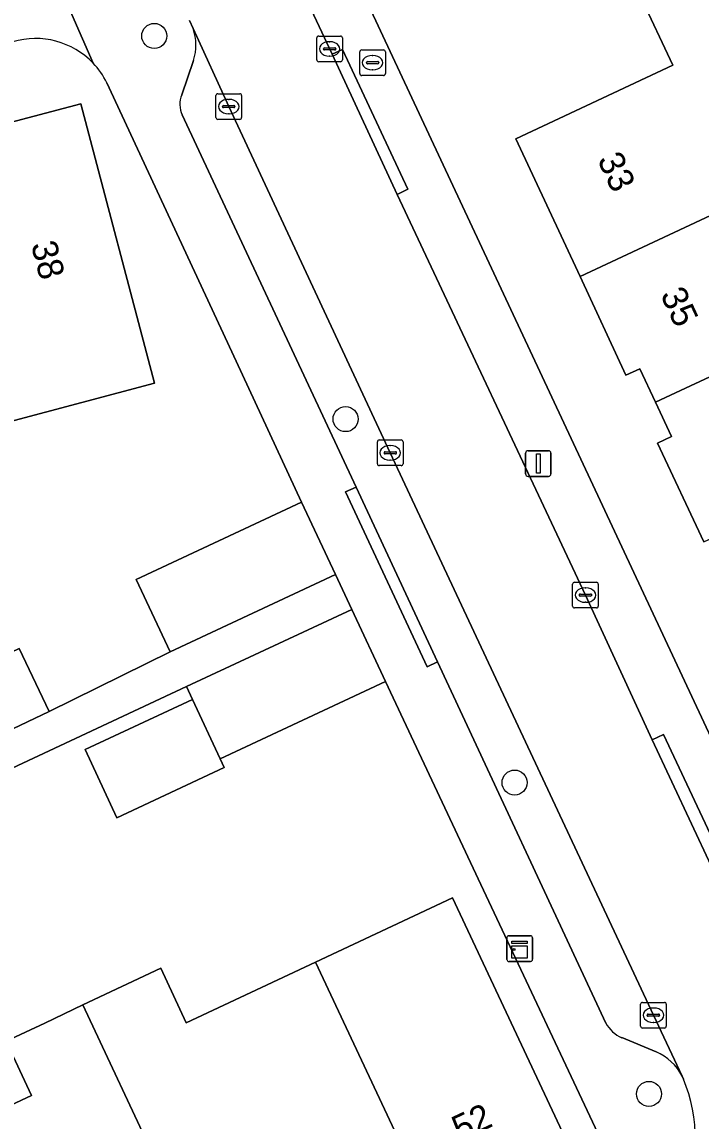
# Model space of a CAD drawing. Extents: x 162879 to 165540, y 384011 to 385181.
# Drawn here: x 163872.2 to 163898.66, y 384339.68 to 384382.5 of the extents above; entities that cross this region are included whole.
import ezdxf

# ---------------------------------------------------------------- set-up
doc = ezdxf.new("R2010")
doc.units = 0
for name, color, linetype in [('IMGEO_Boom', 7, 'Continuous'), ('IMGEO_Brandkraan', 7, 'Continuous'), ('IMGEO_Erf', 7, 'Continuous'), ('IMGEO_Kast', 7, 'Continuous'), ('IMGEO_Kolk', 7, 'Continuous'), ('IMGEO_Lichtmast', 7, 'Continuous'), ('IMGEO_Muur', 7, 'Continuous'), ('IMGEO_Pand', 7, 'Continuous'), ('IMGEO_Pand_nummerreeks', 7, 'Continuous'), ('IMGEO_Parkeervlak_open', 7, 'Continuous'), ('IMGEO_Rijbaan_lokaal_gesloten', 7, 'Continuous'), ('IMGEO_Voetpad_open', 7, 'Continuous')]:
    doc.layers.add(name, color=color, linetype=linetype)

msp = doc.modelspace()

# ---------------------------------------------------------------- linework, layer by layer
at = {"layer": 'IMGEO_Boom'}
for centre in [(163877.352, 384381.96), (163884.809, 384367.03), (163891.397, 384352.867), (163896.634, 384340.736)]:
    msp.add_circle(centre, 0.489, dxfattribs=at)
at = {"layer": 'IMGEO_Brandkraan'}
for p, q in [((163885.362, 384380.492), (163885.362, 384381.344)), ((163885.437, 384381.418), (163886.289, 384381.418)), ((163885.85, 384381.198), (163885.875, 384381.198)), ((163886.363, 384381.344), (163886.363, 384380.492)), ((163885.621, 384380.912), (163885.621, 384380.924)), ((163886.059, 384380.875), (163885.661, 384380.875)), ((163885.664, 384380.961), (163886.062, 384380.961)), ((163886.105, 384380.924), (163886.105, 384380.912)), ((163886.289, 384380.418), (163885.437, 384380.418)), ((163885.873, 384380.638), (163885.848, 384380.638))]:
    msp.add_line(p, q, dxfattribs=at)
for points in [[(163885.362, 384380.492), (163885.362, 384381.344)], [(163885.437, 384381.418), (163886.289, 384381.418)], [(163886.363, 384381.344), (163886.363, 384380.492)], [(163886.289, 384380.418), (163885.437, 384380.418)]]:
    msp.add_lwpolyline(points, dxfattribs=at)
for centre, radius, start, end in [((163885.439, 384381.342), 0.0765, 91.552, 178.448), ((163885.439, 384381.342), 0.0765, 91.552, 178.448), ((163886.287, 384381.342), 0.0765, 1.552, 88.448), ((163886.287, 384381.342), 0.0765, 1.552, 88.448), ((163885.661, 384380.921), 0.0403, 85.8775, 175.7526), ((163885.658, 384380.911), 0.0366, 178.938, 274.7102), ((163886.062, 384380.918), 0.043, 264.8664, 352.4533), ((163886.066, 384380.923), 0.0386, 1.7309, 96.639), ((163885.439, 384380.494), 0.0765, 181.552, 268.448), ((163885.439, 384380.494), 0.0765, 181.552, 268.448), ((163886.287, 384380.494), 0.0765, 271.552, 358.448), ((163886.287, 384380.494), 0.0765, 271.552, 358.448)]:
    msp.add_arc(centre, radius, start, end, dxfattribs=at)
for centre, major_axis, ratio, start_param, end_param in [((163885.849, 384380.918), (-0.387, 0.002), 0.722429, 4.712389, 7.853982), ((163885.874, 384380.918), (-0.39, 0.002), 0.717154, 1.570796, 4.712389)]:
    msp.add_ellipse(centre, major_axis=major_axis, ratio=ratio, start_param=start_param, end_param=end_param, dxfattribs=at)
at = {"layer": 'IMGEO_Erf'}
for points in [[(163899.919, 384411.026), (163896.505, 384409.435), (163895.407, 384411.792), (163894.67, 384411.449), (163892.948, 384415.067), (163895.277, 384416.176), (163897.009, 384412.539), (163898.824, 384413.385), (163896.914, 384417.5), (163886.575, 384438.237), (163879.224, 384453.088), (163864.724, 384449.163), (163856.225, 384446.862), (163855.833, 384446.756), (163856.489, 384445.365), (163879.872, 384395.646), (163899.152, 384354.419)], [(163898.775, 384362.244), (163896.973, 384366.095), (163897.517, 384366.35), (163896.893, 384367.685), (163896.28, 384368.995), (163895.737, 384368.741), (163893.947, 384372.585), (163891.445, 384377.956), (163897.558, 384380.816), (163896.299, 384383.507)], [(163849.929, 384350.156), (163850.629, 384347.522), (163863.24, 384350.875), (163869.597, 384353.894), (163868.43, 384356.352), (163872.091, 384358.091), (163873.259, 384355.633), (163877.973, 384357.957), (163876.646, 384360.783), (163883.096, 384363.799), (163880.548, 384369.283), (163875.505, 384380.136)], [(163868.771, 384377.805), (163874.486, 384379.311), (163877.359, 384368.434), (163871.695, 384366.927)], [(163895.057, 384338.324), (163890.087, 384348.891), (163886.367, 384356.8), (163879.926, 384353.788), (163880.083, 384353.451), (163875.891, 384351.499), (163874.656, 384354.151), (163878.848, 384356.103), (163878.614, 384356.605), (163863.373, 384349.478), (163861.138, 384348.883), (163861.827, 384346.296), (163857.881, 384345.245), (163857.193, 384347.833), (163844.072, 384344.341), (163843.714, 384345.683), (163846.774, 384346.497), (163846.073, 384349.131), (163849.929, 384350.156)], [(163867.481, 384338.294), (163872.569, 384340.676), (163871.581, 384342.787), (163873.082, 384343.496), (163874.574, 384344.201), (163877.603, 384345.631), (163878.595, 384343.511), (163883.635, 384345.871), (163888.982, 384348.374), (163893.752, 384338.19)]]:
    msp.add_lwpolyline(points, dxfattribs=at)
for centre, radius, start, end in [((163872.722, 384378.751), 3.109, 43.7677, 106.3877), ((163872.732, 384378.758), 3.096, 26.4313, 43.8036)]:
    msp.add_arc(centre, radius, start, end, dxfattribs=at)
at = {"layer": 'IMGEO_Kast'}
for p, q in [((163891.17, 384346.897), (163892.011, 384346.897)), ((163892.011, 384346.897), (163891.17, 384346.897)), ((163891.095, 384345.972), (163891.095, 384346.813)), ((163891.095, 384346.813), (163891.095, 384345.972)), ((163892.095, 384346.822), (163892.095, 384345.981)), ((163892.095, 384345.981), (163892.095, 384346.822)), ((163892.02, 384345.897), (163891.179, 384345.897)), ((163891.179, 384345.897), (163892.02, 384345.897))]:
    msp.add_line(p, q, dxfattribs=at)
for points in [[(163891.29, 384346.687), (163891.89, 384346.687), (163891.89, 384346.602), (163891.29, 384346.602), (163891.29, 384346.687)], [(163891.29, 384346.512), (163891.89, 384346.512), (163891.89, 384346.023), (163891.29, 384346.023), (163891.29, 384346.512)]]:
    msp.add_lwpolyline(points, dxfattribs=at)
msp.add_circle((163891.374, 384346.361), 0.0377, dxfattribs=at)
for centre, start, end in [((163891.173, 384346.819), 92.4484, 184.2845), ((163891.173, 384346.819), 92.4484, 184.2845), ((163892.017, 384346.819), 2.4484, 94.2845), ((163892.017, 384346.819), 2.4484, 94.2845), ((163891.173, 384345.975), 182.4484, 274.2845), ((163891.173, 384345.975), 182.4484, 274.2845), ((163892.017, 384345.975), 272.4484, 4.2845), ((163892.017, 384345.975), 272.4484, 4.2845)]:
    msp.add_arc(centre, 0.0779, start, end, dxfattribs=at)
at = {"layer": 'IMGEO_Kolk'}
for p, q in [((163883.688, 384381.03), (163883.688, 384381.882)), ((163883.763, 384381.956), (163884.615, 384381.956)), ((163884.176, 384381.736), (163884.201, 384381.736)), ((163884.689, 384381.882), (163884.689, 384381.03)), ((163883.947, 384381.45), (163883.947, 384381.462)), ((163884.385, 384381.413), (163883.987, 384381.413)), ((163883.99, 384381.499), (163884.388, 384381.499)), ((163884.199, 384381.176), (163884.174, 384381.176)), ((163884.431, 384381.462), (163884.431, 384381.45)), ((163884.615, 384380.956), (163883.763, 384380.956)), ((163879.756, 384378.783), (163879.756, 384379.635)), ((163879.831, 384379.709), (163880.683, 384379.709)), ((163880.244, 384379.489), (163880.269, 384379.489)), ((163880.757, 384379.635), (163880.757, 384378.783)), ((163880.015, 384379.203), (163880.015, 384379.215)), ((163880.453, 384379.166), (163880.055, 384379.166)), ((163880.058, 384379.252), (163880.456, 384379.252)), ((163880.499, 384379.215), (163880.499, 384379.203)), ((163880.683, 384378.709), (163879.831, 384378.709)), ((163880.267, 384378.929), (163880.242, 384378.929)), ((163886.05, 384365.29), (163886.05, 384366.142)), ((163886.125, 384366.216), (163886.977, 384366.216)), ((163887.051, 384366.142), (163887.051, 384365.29)), ((163886.309, 384365.71), (163886.309, 384365.722)), ((163886.352, 384365.759), (163886.75, 384365.759)), ((163886.538, 384365.996), (163886.563, 384365.996)), ((163886.793, 384365.722), (163886.793, 384365.71)), ((163886.747, 384365.673), (163886.349, 384365.673)), ((163886.561, 384365.436), (163886.536, 384365.436)), ((163886.977, 384365.216), (163886.125, 384365.216)), ((163893.659, 384359.746), (163893.659, 384360.598)), ((163893.734, 384360.672), (163894.586, 384360.672)), ((163894.66, 384360.598), (163894.66, 384359.746)), ((163893.918, 384360.166), (163893.918, 384360.178)), ((163893.961, 384360.215), (163894.359, 384360.215)), ((163894.147, 384360.452), (163894.172, 384360.452)), ((163894.402, 384360.178), (163894.402, 384360.166)), ((163894.356, 384360.129), (163893.958, 384360.129)), ((163894.17, 384359.892), (163894.145, 384359.892)), ((163894.586, 384359.672), (163893.734, 384359.672)), ((163896.382, 384344.304), (163897.234, 384344.304)), ((163896.307, 384343.378), (163896.307, 384344.23)), ((163896.795, 384344.084), (163896.82, 384344.084)), ((163897.308, 384344.23), (163897.308, 384343.378)), ((163896.566, 384343.798), (163896.566, 384343.81)), ((163897.004, 384343.761), (163896.606, 384343.761)), ((163896.609, 384343.847), (163897.007, 384343.847)), ((163896.818, 384343.524), (163896.793, 384343.524)), ((163897.05, 384343.81), (163897.05, 384343.798)), ((163897.234, 384343.304), (163896.382, 384343.304))]:
    msp.add_line(p, q, dxfattribs=at)
for points in [[(163883.688, 384381.03), (163883.688, 384381.882)], [(163883.763, 384381.956), (163884.615, 384381.956)], [(163884.689, 384381.882), (163884.689, 384381.03)], [(163884.615, 384380.956), (163883.763, 384380.956)], [(163879.756, 384378.783), (163879.756, 384379.635)], [(163879.831, 384379.709), (163880.683, 384379.709)], [(163880.757, 384379.635), (163880.757, 384378.783)], [(163880.683, 384378.709), (163879.831, 384378.709)], [(163886.05, 384365.29), (163886.05, 384366.142)], [(163886.125, 384366.216), (163886.977, 384366.216)], [(163887.051, 384366.142), (163887.051, 384365.29)], [(163886.977, 384365.216), (163886.125, 384365.216)], [(163893.659, 384359.746), (163893.659, 384360.598)], [(163893.734, 384360.672), (163894.586, 384360.672)], [(163894.66, 384360.598), (163894.66, 384359.746)], [(163894.586, 384359.672), (163893.734, 384359.672)], [(163896.382, 384344.304), (163897.234, 384344.304)], [(163896.307, 384343.378), (163896.307, 384344.23)], [(163897.308, 384344.23), (163897.308, 384343.378)], [(163897.234, 384343.304), (163896.382, 384343.304)]]:
    msp.add_lwpolyline(points, dxfattribs=at)
for centre, radius, start, end in [((163883.765, 384381.88), 0.0765, 91.552, 178.448), ((163883.765, 384381.88), 0.0765, 91.552, 178.448), ((163884.613, 384381.88), 0.0765, 1.552, 88.448), ((163884.613, 384381.88), 0.0765, 1.552, 88.448), ((163883.987, 384381.459), 0.0403, 85.8775, 175.7526), ((163883.984, 384381.449), 0.0366, 178.938, 274.7102), ((163884.388, 384381.456), 0.043, 264.8664, 352.4533), ((163884.392, 384381.461), 0.0386, 1.7309, 96.639), ((163883.765, 384381.032), 0.0765, 181.552, 268.448), ((163883.765, 384381.032), 0.0765, 181.552, 268.448), ((163884.613, 384381.032), 0.0765, 271.552, 358.448), ((163884.613, 384381.032), 0.0765, 271.552, 358.448), ((163879.833, 384379.633), 0.0765, 91.552, 178.448), ((163879.833, 384379.633), 0.0765, 91.552, 178.448), ((163880.681, 384379.633), 0.0765, 1.552, 88.448), ((163880.681, 384379.633), 0.0765, 1.552, 88.448), ((163880.055, 384379.212), 0.0403, 85.8775, 175.7526), ((163880.052, 384379.202), 0.0366, 178.938, 274.7102), ((163880.456, 384379.209), 0.043, 264.8664, 352.4533), ((163880.46, 384379.214), 0.0386, 1.7309, 96.639), ((163879.833, 384378.785), 0.0765, 181.552, 268.448), ((163879.833, 384378.785), 0.0765, 181.552, 268.448), ((163880.681, 384378.785), 0.0765, 271.552, 358.448), ((163880.681, 384378.785), 0.0765, 271.552, 358.448), ((163886.127, 384366.14), 0.0765, 91.552, 178.448), ((163886.127, 384366.14), 0.0765, 91.552, 178.448), ((163886.975, 384366.14), 0.0765, 1.552, 88.448), ((163886.975, 384366.14), 0.0765, 1.552, 88.448), ((163886.349, 384365.719), 0.0403, 85.8775, 175.7526), ((163886.346, 384365.709), 0.0366, 178.938, 274.7102), ((163886.75, 384365.716), 0.043, 264.8664, 352.4533), ((163886.754, 384365.721), 0.0386, 1.7309, 96.639), ((163886.127, 384365.292), 0.0765, 181.552, 268.448), ((163886.127, 384365.292), 0.0765, 181.552, 268.448), ((163886.975, 384365.292), 0.0765, 271.552, 358.448), ((163886.975, 384365.292), 0.0765, 271.552, 358.448), ((163893.736, 384360.596), 0.0765, 91.552, 178.448), ((163893.736, 384360.596), 0.0765, 91.552, 178.448), ((163894.584, 384360.596), 0.0765, 1.552, 88.448), ((163894.584, 384360.596), 0.0765, 1.552, 88.448), ((163893.958, 384360.175), 0.0403, 85.8775, 175.7526), ((163893.955, 384360.165), 0.0366, 178.938, 274.7102), ((163894.359, 384360.172), 0.043, 264.8664, 352.4533), ((163894.363, 384360.177), 0.0386, 1.7309, 96.639), ((163893.736, 384359.748), 0.0765, 181.552, 268.448), ((163893.736, 384359.748), 0.0765, 181.552, 268.448), ((163894.584, 384359.748), 0.0765, 271.552, 358.448), ((163894.584, 384359.748), 0.0765, 271.552, 358.448), ((163896.384, 384344.228), 0.0765, 91.552, 178.448), ((163896.384, 384344.228), 0.0765, 91.552, 178.448), ((163897.232, 384344.228), 0.0765, 1.552, 88.448), ((163897.232, 384344.228), 0.0765, 1.552, 88.448), ((163896.606, 384343.807), 0.0403, 85.8775, 175.7526), ((163896.603, 384343.797), 0.0366, 178.938, 274.7102), ((163897.007, 384343.804), 0.043, 264.8664, 352.4533), ((163897.011, 384343.809), 0.0386, 1.7309, 96.639), ((163896.384, 384343.38), 0.0765, 181.552, 268.448), ((163896.384, 384343.38), 0.0765, 181.552, 268.448), ((163897.232, 384343.38), 0.0765, 271.552, 358.448), ((163897.232, 384343.38), 0.0765, 271.552, 358.448)]:
    msp.add_arc(centre, radius, start, end, dxfattribs=at)
for centre, major_axis, ratio, start_param, end_param in [((163884.175, 384381.456), (-0.387, 0.002), 0.722429, 4.712389, 7.853982), ((163884.2, 384381.456), (-0.39, 0.002), 0.717154, 1.570796, 4.712389), ((163880.243, 384379.209), (-0.387, 0.002), 0.722429, 4.712389, 7.853982), ((163880.268, 384379.209), (-0.39, 0.002), 0.717154, 1.570796, 4.712389), ((163886.537, 384365.716), (-0.387, 0.002), 0.722429, 4.712389, 7.853982), ((163886.562, 384365.716), (-0.39, 0.002), 0.717154, 1.570796, 4.712389), ((163894.146, 384360.172), (-0.387, 0.002), 0.722429, 4.712389, 7.853982), ((163894.171, 384360.172), (-0.39, 0.002), 0.717154, 1.570796, 4.712389), ((163896.794, 384343.804), (-0.387, 0.002), 0.722429, 4.712389, 7.853982), ((163896.819, 384343.804), (-0.39, 0.002), 0.717154, 1.570796, 4.712389)]:
    msp.add_ellipse(centre, major_axis=major_axis, ratio=ratio, start_param=start_param, end_param=end_param, dxfattribs=at)
at = {"layer": 'IMGEO_Lichtmast'}
for p, q in [((163891.925, 384365.799), (163892.715, 384365.799)), ((163892.715, 384365.799), (163891.925, 384365.799)), ((163891.825, 384364.899), (163891.825, 384365.699)), ((163891.825, 384365.699), (163891.825, 384364.899)), ((163892.815, 384365.699), (163892.815, 384364.899)), ((163892.815, 384364.899), (163892.815, 384365.699)), ((163892.715, 384364.799), (163891.925, 384364.799)), ((163891.925, 384364.799), (163892.715, 384364.799))]:
    msp.add_line(p, q, dxfattribs=at)
msp.add_lwpolyline([(163892.245, 384365.674), (163892.395, 384365.674), (163892.395, 384364.924), (163892.245, 384364.924), (163892.245, 384365.674)], dxfattribs=at)
for centre, start, end in [((163891.925, 384365.699), 90, 180), ((163891.925, 384365.699), 90, 180), ((163892.715, 384365.699), 0, 90), ((163892.715, 384365.699), 360, 90), ((163891.925, 384364.899), 180, 270), ((163891.925, 384364.899), 180, 270), ((163892.715, 384364.899), 270, 0), ((163892.715, 384364.899), 270, 0)]:
    msp.add_arc(centre, 0.1, start, end, dxfattribs=at)
at = {"layer": 'IMGEO_Muur'}
for points in [[(163880.548, 384369.283), (163883.096, 384363.799)], [(163890.087, 384348.891), (163886.367, 384356.8)]]:
    msp.add_lwpolyline(points, dxfattribs=at)
at = {"layer": 'IMGEO_Pand'}
for points in [[(163904.144, 384377.348), (163901.783, 384382.398), (163903.893, 384383.384), (163902.481, 384386.403), (163896.299, 384383.507), (163897.558, 384380.816), (163891.445, 384377.956), (163893.947, 384372.585)], [(163868.771, 384377.805), (163871.695, 384366.927), (163877.359, 384368.434), (163874.486, 384379.311)], [(163896.893, 384367.685), (163906.554, 384372.196), (163904.144, 384377.348), (163893.947, 384372.585), (163895.737, 384368.741), (163896.28, 384368.995)], [(163896.893, 384367.685), (163897.517, 384366.35), (163896.973, 384366.095), (163898.775, 384362.244), (163908.967, 384367.035), (163906.554, 384372.196)], [(163883.096, 384363.799), (163876.646, 384360.783), (163877.973, 384357.957), (163884.423, 384360.973)], [(163886.367, 384356.8), (163885.055, 384359.617), (163878.614, 384356.605), (163878.848, 384356.103), (163879.926, 384353.788)], [(163868.43, 384356.352), (163869.597, 384353.894), (163873.259, 384355.633), (163872.091, 384358.091)], [(163879.926, 384353.788), (163878.848, 384356.103), (163874.656, 384354.151), (163875.891, 384351.499), (163880.083, 384353.451)], [(163883.635, 384345.871), (163888.413, 384335.69), (163893.752, 384338.19), (163888.982, 384348.374)], [(163883.635, 384345.871), (163878.595, 384343.511), (163877.603, 384345.631), (163874.574, 384344.201), (163877.472, 384338.021), (163880.198, 384339.298), (163882.806, 384333.727), (163884.391, 384334.47), (163884.645, 384333.926), (163888.413, 384335.69)], [(163874.574, 384344.201), (163873.082, 384343.496), (163871.581, 384342.787), (163872.569, 384340.676), (163867.481, 384338.294), (163872.318, 384328.154), (163876.041, 384329.897), (163875.787, 384330.441), (163877.382, 384331.186), (163874.764, 384336.753), (163877.472, 384338.021)]]:
    msp.add_lwpolyline(points, close=True, dxfattribs=at)
at = {"layer": 'IMGEO_Parkeervlak_open'}
for points in [[(163897.929, 384341.424), (163896.81, 384343.804), (163886.551, 384365.716), (163880.258, 384379.21), (163878.863, 384382.25)], [(163878.882, 384381.006), (163878.427, 384379.671)], [(163878.436, 384378.881), (163885.219, 384364.381), (163888.396, 384357.575), (163894.957, 384343.498)], [(163895.573, 384342.928), (163896.91, 384342.38)]]:
    msp.add_lwpolyline(points, dxfattribs=at)
for centre, radius, start, end in [((163877.037, 384381.6), 1.939, 342.1584, 19.5917), ((163879.348, 384379.286), 0.998, 157.3361, 203.9693), ((163896.086, 384344.1), 1.28, 208.0763, 246.366), ((163896.109, 384340.505), 2.039, 26.7848, 66.8692)]:
    msp.add_arc(centre, radius, start, end, dxfattribs=at)
at = {"layer": 'IMGEO_Rijbaan_lokaal_gesloten'}
for points in [[(163886.822, 384375.777), (163884.282, 384381.254), (163877.907, 384394.83), (163871.746, 384407.935), (163869.593, 384412.537), (163867.03, 384417.981), (163863.091, 384426.349), (163857.226, 384438.827), (163855.612, 384442.243), (163851.596, 384450.36), (163848.713, 384449.59), (163843.285, 384448.142), (163844.487, 384443.826)], [(163878.721, 384382.559), (163878.863, 384382.25), (163880.258, 384379.21), (163886.551, 384365.716), (163896.81, 384343.804), (163897.929, 384341.424), (163897.98, 384341.316)], [(163894.751, 384333.036), (163904.789, 384337.423), (163902.988, 384341.269), (163901.984, 384343.392), (163900.594, 384346.351), (163896.753, 384354.528), (163894.159, 384360.171), (163886.822, 384375.777)]]:
    msp.add_lwpolyline(points, dxfattribs=at)
msp.add_arc((163891.953, 384338.895), 6.495, 338.7146, 21.8849, dxfattribs=at)
at = {"layer": 'IMGEO_Voetpad_open'}
for points in [[(163905.674, 384354.206), (163903.1, 384352.953), (163899.152, 384354.419), (163879.872, 384395.646), (163856.489, 384445.365), (163855.833, 384446.756), (163850.988, 384457.126), (163850.77, 384457.592), (163849.689, 384457.154)], [(163848.999, 384455.9), (163851.596, 384450.36), (163855.612, 384442.243), (163856.019, 384442.426), (163857.618, 384439.03), (163857.226, 384438.827), (163863.091, 384426.349), (163867.03, 384417.981), (163867.43, 384418.16), (163869.995, 384412.725), (163869.593, 384412.537), (163871.746, 384407.935), (163877.907, 384394.83), (163884.282, 384381.254), (163884.691, 384381.436), (163887.24, 384375.985), (163886.822, 384375.777), (163894.159, 384360.171), (163896.753, 384354.528), (163897.205, 384354.74), (163901.045, 384346.563), (163900.594, 384346.351), (163901.984, 384343.392)], [(163874.967, 384380.901), (163872.796, 384385.862)], [(163872.796, 384385.862), (163874.967, 384380.901)], [(163878.863, 384382.25), (163878.721, 384382.559)], [(163878.427, 384379.671), (163878.882, 384381.006)], [(163875.505, 384380.136), (163880.548, 384369.283), (163883.096, 384363.799), (163884.423, 384360.973), (163885.055, 384359.617), (163886.367, 384356.8), (163890.087, 384348.891), (163895.057, 384338.324)], [(163888.396, 384357.575), (163887.99, 384357.382), (163884.808, 384364.193), (163885.219, 384364.381), (163878.436, 384378.881)], [(163894.957, 384343.498), (163888.396, 384357.575)], [(163896.91, 384342.38), (163895.573, 384342.928)], [(163897.98, 384341.316), (163897.929, 384341.424)]]:
    msp.add_lwpolyline(points, dxfattribs=at)
for points in [[(163886.822, 384375.777), (163887.24, 384375.985), (163884.691, 384381.436), (163884.282, 384381.254)], [(163885.219, 384364.381), (163884.808, 384364.193), (163887.99, 384357.382), (163888.396, 384357.575)], [(163878.614, 384356.605), (163885.055, 384359.617), (163884.423, 384360.973), (163877.973, 384357.957), (163873.259, 384355.633), (163869.597, 384353.894), (163863.24, 384350.875), (163850.629, 384347.522), (163846.774, 384346.497), (163843.714, 384345.683), (163844.072, 384344.341), (163857.193, 384347.833), (163861.138, 384348.883), (163863.373, 384349.478)], [(163900.594, 384346.351), (163901.045, 384346.563), (163897.205, 384354.74), (163896.753, 384354.528)]]:
    msp.add_lwpolyline(points, close=True, dxfattribs=at)
for centre, radius, start, end in [((163877.037, 384381.6), 1.939, 342.1584, 19.5917), ((163872.722, 384378.751), 3.109, 43.7677, 106.3877), ((163872.732, 384378.758), 3.096, 26.4313, 43.8036), ((163879.348, 384379.286), 0.998, 157.3361, 203.9693), ((163896.086, 384344.1), 1.28, 208.0763, 246.366), ((163896.109, 384340.505), 2.039, 26.7848, 66.8692), ((163891.953, 384338.895), 6.495, 338.7146, 21.8849)]:
    msp.add_arc(centre, radius, start, end, dxfattribs=at)

# ---------------------------------------------------------------- texts
at = {"layer": 'IMGEO_Pand_nummerreeks'}
for s, rotation, p in [('33', 295.0252, (163894.607, 384377.141)), ('38', 284.7959, (163872.541, 384373.831)), ('35', 295.0252, (163897.063, 384371.882)), ('52', 25.0895, (163889.259, 384338.869))]:
    msp.add_text(s, height=1, rotation=rotation, dxfattribs=at).set_placement(p)

doc.saveas('drawing.dxf')
